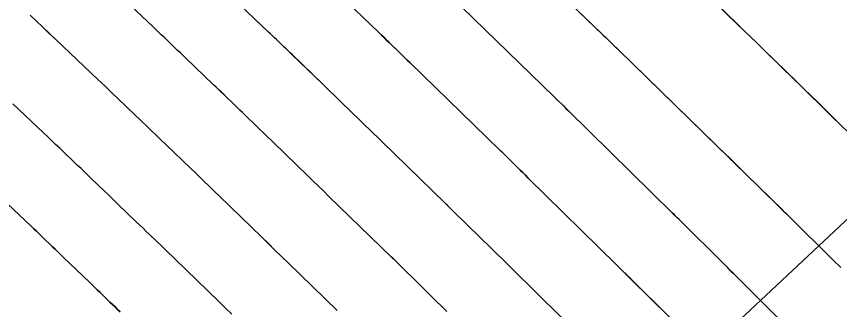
# Model space of a CAD drawing. Extents: x 954385 to 988206, y 1868364 to 1924553.
# Drawn here: x 955825.33 to 955857.75, y 1922869.35 to 1922880.91 of the extents above; entities that cross this region are included whole.
import ezdxf

# ---------------------------------------------------------------- set-up
doc = ezdxf.new("R2010")
doc.units = 0
for name, color, linetype in [('1', 7, 'Continuous'), ('Ex_Major Contours', 7, 'Continuous'), ('Ex_Minor Contours', 7, 'Continuous'), ('Slopes', 7, 'Continuous')]:
    doc.layers.add(name, color=color, linetype=linetype)

msp = doc.modelspace()

# ---------------------------------------------------------------- linework, layer by layer
at = {"layer": '1'}
for points in [[(955844.107, 1922884.342), (955848.444, 1922880.167), (955848.546, 1922880.069), (955848.701, 1922879.92), (955848.775, 1922879.849), (955848.805, 1922879.819), (955849.028, 1922879.602), (955849.054, 1922879.576), (955852.961, 1922875.771), (955853.206, 1922875.531), (955853.452, 1922875.291), (955853.697, 1922875.051), (955853.942, 1922874.81), (955855.393, 1922873.385), (955855.521, 1922873.259), (955855.558, 1922873.222), (955855.595, 1922873.186), (955855.783, 1922873), (955857.505, 1922871.298), (955857.799, 1922871.007)], [(955842.286, 1922869.274), (955842.077, 1922869.48), (955841.867, 1922869.686), (955841.658, 1922869.892), (955841.449, 1922870.098), (955840.207, 1922871.319), (955840.18, 1922871.346), (955840.106, 1922871.418), (955840.102, 1922871.422), (955837.629, 1922873.827), (955837.424, 1922874.027), (955837.218, 1922874.227), (955837.013, 1922874.427), (955836.807, 1922874.626), (955835.934, 1922875.475), (955835.754, 1922875.65), (955835.574, 1922875.824), (955835.394, 1922875.999), (955835.214, 1922876.173), (955834.337, 1922877.018), (955834.234, 1922877.117), (955834.131, 1922877.217), (955834.027, 1922877.316), (955833.924, 1922877.416), (955833.511, 1922877.814), (955833.408, 1922877.914), (955833.304, 1922878.013), (955833.201, 1922878.113), (955833.097, 1922878.212), (955832.005, 1922879.258), (955831.898, 1922879.362), (955831.79, 1922879.465), (955831.683, 1922879.568), (955831.575, 1922879.671), (955831.145, 1922880.083), (955831.037, 1922880.186), (955830.929, 1922880.289), (955830.821, 1922880.392), (955830.713, 1922880.494), (955828.471, 1922882.626)], [(955851.637, 1922882.644), (955853.714, 1922880.62), (955853.973, 1922880.367), (955854.233, 1922880.114), (955854.493, 1922879.861), (955854.753, 1922879.608), (955856.082, 1922878.313), (955856.197, 1922878.201), (955856.311, 1922878.089), (955856.426, 1922877.977), (955856.54, 1922877.864), (955856.997, 1922877.415), (955857.226, 1922877.191), (955857.454, 1922876.966), (955858.125, 1922876.307)], [(955846.79, 1922869.049), (955843.882, 1922871.911), (955843.727, 1922872.065), (955843.571, 1922872.218), (955843.415, 1922872.371), (955843.26, 1922872.524), (955842.341, 1922873.428), (955842.31, 1922873.458), (955842.236, 1922873.531), (955839.227, 1922876.457), (955839.074, 1922876.606), (955838.921, 1922876.755), (955838.767, 1922876.905), (955838.614, 1922877.054), (955838.001, 1922877.65), (955837.847, 1922877.799), (955837.693, 1922877.948), (955837.54, 1922878.096), (955837.386, 1922878.245), (955836.19, 1922879.399), (955836.112, 1922879.473), (955836.035, 1922879.547), (955835.958, 1922879.622), (955835.881, 1922879.696), (955835.572, 1922879.994), (955835.495, 1922880.068), (955835.417, 1922880.143), (955835.34, 1922880.217), (955835.263, 1922880.291), (955833.842, 1922881.653)], [(955851.048, 1922869.049), (955849.531, 1922870.556), (955849.44, 1922870.646), (955849.349, 1922870.737), (955849.166, 1922870.918), (955849.12, 1922870.963), (955849.075, 1922871.008), (955849.029, 1922871.054), (955848.983, 1922871.099), (955845.479, 1922874.549), (955845.377, 1922874.649), (955845.275, 1922874.75), (955845.173, 1922874.85), (955845.07, 1922874.951), (955844.474, 1922875.537), (955844.44, 1922875.571), (955844.369, 1922875.64), (955840.826, 1922879.087), (955840.725, 1922879.185), (955840.623, 1922879.284), (955840.522, 1922879.382), (955840.421, 1922879.481), (955840.016, 1922879.875), (955839.914, 1922879.973), (955839.813, 1922880.071), (955839.711, 1922880.169), (955839.61, 1922880.268), (955838.042, 1922881.779)], [(955842.424, 1922881.717), (955846.503, 1922877.749), (955846.579, 1922877.674), (955846.608, 1922877.646), (955846.881, 1922877.377), (955846.978, 1922877.282), (955847.076, 1922877.186), (955851.176, 1922873.149), (955851.219, 1922873.107), (955851.262, 1922873.064), (955851.39, 1922872.937), (955851.432, 1922872.895), (955853.257, 1922871.083), (955853.308, 1922871.033), (955853.358, 1922870.982), (955853.485, 1922870.856), (955853.56, 1922870.78), (955855.244, 1922869.098), (955855.533, 1922868.809), (955855.822, 1922868.52), (955856.11, 1922868.231), (955856.398, 1922867.941), (955859.651, 1922864.662)], [(955825.868, 1922880.96), (955826.122, 1922880.72), (955826.375, 1922880.479), (955826.629, 1922880.238), (955826.882, 1922879.998), (955828.552, 1922878.41), (955828.687, 1922878.282), (955828.822, 1922878.153), (955828.957, 1922878.024), (955829.092, 1922877.895), (955829.631, 1922877.379), (955829.765, 1922877.25), (955829.9, 1922877.121), (955830.035, 1922876.992), (955830.169, 1922876.863), (955830.932, 1922876.132), (955831.061, 1922876.008), (955831.191, 1922875.884), (955831.32, 1922875.759), (955831.45, 1922875.634), (955831.968, 1922875.136), (955832.097, 1922875.011), (955832.226, 1922874.886), (955832.356, 1922874.762), (955832.485, 1922874.637), (955833.148, 1922873.998), (955833.301, 1922873.849), (955833.455, 1922873.701), (955833.608, 1922873.553), (955833.761, 1922873.404), (955835.001, 1922872.199), (955835.258, 1922871.949), (955835.516, 1922871.699), (955835.773, 1922871.448), (955836.031, 1922871.198), (955837.968, 1922869.313)], [(955833.813, 1922869.17), (955833.559, 1922869.417), (955833.305, 1922869.664), (955831.588, 1922871.333), (955831.462, 1922871.455), (955831.336, 1922871.578), (955831.209, 1922871.7), (955831.082, 1922871.822), (955830.575, 1922872.311), (955830.449, 1922872.434), (955830.322, 1922872.556), (955830.195, 1922872.678), (955830.068, 1922872.8), (955829.344, 1922873.498), (955829.211, 1922873.626), (955829.078, 1922873.754), (955828.944, 1922873.882), (955828.811, 1922874.01), (955828.277, 1922874.522), (955828.143, 1922874.65), (955828.01, 1922874.778), (955827.876, 1922874.906), (955827.743, 1922875.034), (955827.039, 1922875.708), (955826.878, 1922875.862), (955826.716, 1922876.017), (955826.554, 1922876.172), (955826.391, 1922876.326), (955825.193, 1922877.465)], [(955824.987, 1922873.52), (955825.908, 1922872.638), (955826.014, 1922872.536), (955826.119, 1922872.435), (955826.225, 1922872.334), (955826.331, 1922872.233), (955826.754, 1922871.827), (955826.859, 1922871.726), (955826.965, 1922871.625), (955827.07, 1922871.523), (955827.176, 1922871.422), (955828.218, 1922870.418), (955828.318, 1922870.322), (955828.417, 1922870.225), (955828.517, 1922870.129), (955828.617, 1922870.033), (955829.017, 1922869.647), (955829.117, 1922869.551), (955829.216, 1922869.454), (955829.316, 1922869.358), (955829.416, 1922869.261)]]:
    msp.add_lwpolyline(points, dxfattribs=at)
at = {"layer": 'Ex_Major Contours'}
for points in [[(955842.286, 1922869.274), (955842.077, 1922869.48), (955841.867, 1922869.686), (955841.658, 1922869.891), (955841.449, 1922870.097), (955840.207, 1922871.319), (955840.187, 1922871.339), (955840.144, 1922871.381), (955840.133, 1922871.392), (955840.102, 1922871.422), (955837.629, 1922873.827), (955837.424, 1922874.027), (955837.218, 1922874.227), (955837.013, 1922874.426), (955836.807, 1922874.626), (955835.934, 1922875.475), (955835.754, 1922875.65), (955835.574, 1922875.824), (955835.394, 1922875.999), (955835.214, 1922876.173), (955834.337, 1922877.018), (955834.234, 1922877.117), (955834.131, 1922877.217), (955834.027, 1922877.316), (955833.924, 1922877.416), (955833.51, 1922877.814), (955833.407, 1922877.913), (955833.304, 1922878.013), (955833.2, 1922878.112), (955833.097, 1922878.212), (955832.005, 1922879.258), (955831.898, 1922879.361), (955831.79, 1922879.465), (955831.683, 1922879.568), (955831.575, 1922879.671), (955831.145, 1922880.083), (955831.037, 1922880.186), (955830.929, 1922880.289), (955830.821, 1922880.392), (955830.713, 1922880.494), (955828.47, 1922882.625)], [(955851.638, 1922882.641), (955853.712, 1922880.62), (955853.972, 1922880.367), (955854.232, 1922880.113), (955854.492, 1922879.86), (955854.751, 1922879.607), (955856.009, 1922878.382), (955856.16, 1922878.235), (955856.31, 1922878.088), (955856.461, 1922877.94), (955856.611, 1922877.793), (955857.284, 1922877.133), (955857.398, 1922877.021), (955857.512, 1922876.909), (955857.626, 1922876.797), (955857.74, 1922876.685), (955858.197, 1922876.237)]]:
    msp.add_lwpolyline(points, dxfattribs=at)
at = {"layer": 'Ex_Minor Contours'}
for points in [[(955857.8, 1922871.008), (955857.505, 1922871.299), (955855.761, 1922873.022), (955855.603, 1922873.178), (955855.558, 1922873.223), (955855.513, 1922873.267), (955853.617, 1922875.128), (955853.485, 1922875.258), (955853.451, 1922875.291), (955853.418, 1922875.323), (955849.054, 1922879.576), (955848.946, 1922879.681), (955848.785, 1922879.838), (955848.78, 1922879.843), (955848.721, 1922879.902), (955848.701, 1922879.922), (955848.68, 1922879.942), (955844.24, 1922884.214)], [(955846.79, 1922869.049), (955843.882, 1922871.911), (955843.727, 1922872.064), (955843.571, 1922872.217), (955843.415, 1922872.371), (955843.26, 1922872.524), (955842.341, 1922873.428), (955842.318, 1922873.45), (955842.267, 1922873.501), (955842.259, 1922873.509), (955842.236, 1922873.531), (955839.227, 1922876.457), (955839.074, 1922876.606), (955838.921, 1922876.755), (955838.767, 1922876.904), (955838.614, 1922877.053), (955838.001, 1922877.65), (955837.847, 1922877.799), (955837.693, 1922877.948), (955837.54, 1922878.096), (955837.386, 1922878.245), (955836.189, 1922879.398), (955836.112, 1922879.473), (955836.035, 1922879.547), (955835.958, 1922879.622), (955835.881, 1922879.696), (955835.571, 1922879.994), (955835.494, 1922880.068), (955835.417, 1922880.142), (955835.339, 1922880.217), (955835.262, 1922880.291), (955833.842, 1922881.653)], [(955838.042, 1922881.779), (955839.61, 1922880.267), (955839.711, 1922880.169), (955839.813, 1922880.071), (955839.914, 1922879.973), (955840.016, 1922879.874), (955840.522, 1922879.382), (955840.724, 1922879.185), (955840.826, 1922879.087), (955844.37, 1922875.64), (955844.392, 1922875.619), (955844.448, 1922875.562), (955844.474, 1922875.536), (955845.07, 1922874.95), (955845.173, 1922874.85), (955845.275, 1922874.749), (955845.377, 1922874.649), (955845.479, 1922874.548), (955848.983, 1922871.098), (955849.028, 1922871.053), (955849.074, 1922871.008), (955849.12, 1922870.963), (955849.166, 1922870.918), (955849.394, 1922870.691), (955849.531, 1922870.555), (955851.048, 1922869.049)], [(955855.245, 1922869.099), (955853.561, 1922870.781), (955853.46, 1922870.881), (955853.359, 1922870.982), (955853.308, 1922871.033), (955853.257, 1922871.083), (955851.432, 1922872.895), (955851.347, 1922872.979), (955851.261, 1922873.064), (955851.219, 1922873.106), (955851.176, 1922873.148), (955847.076, 1922877.185), (955846.979, 1922877.281), (955846.881, 1922877.377), (955846.608, 1922877.645), (955846.589, 1922877.664), (955846.57, 1922877.683), (955846.511, 1922877.742), (955846.503, 1922877.75), (955842.424, 1922881.716)], [(955837.968, 1922869.313), (955836.031, 1922871.197), (955835.773, 1922871.448), (955835.516, 1922871.698), (955835.258, 1922871.948), (955835, 1922872.199), (955833.761, 1922873.404), (955833.608, 1922873.552), (955833.455, 1922873.701), (955833.302, 1922873.849), (955833.148, 1922873.998), (955832.485, 1922874.637), (955832.356, 1922874.762), (955832.226, 1922874.886), (955832.097, 1922875.011), (955831.967, 1922875.136), (955831.45, 1922875.634), (955831.32, 1922875.759), (955831.19, 1922875.883), (955831.061, 1922876.008), (955830.931, 1922876.132), (955830.169, 1922876.863), (955830.034, 1922876.992), (955829.9, 1922877.121), (955829.765, 1922877.25), (955829.631, 1922877.379), (955829.092, 1922877.895), (955828.957, 1922878.024), (955828.822, 1922878.153), (955828.687, 1922878.282), (955828.552, 1922878.41), (955826.882, 1922879.997), (955826.628, 1922880.238), (955826.375, 1922880.478), (955826.122, 1922880.719), (955825.868, 1922880.96)], [(955833.813, 1922869.17), (955833.559, 1922869.417), (955833.305, 1922869.664), (955831.588, 1922871.332), (955831.462, 1922871.455), (955831.336, 1922871.578), (955831.209, 1922871.7), (955831.082, 1922871.822), (955830.575, 1922872.311), (955830.449, 1922872.434), (955830.322, 1922872.556), (955830.195, 1922872.678), (955830.068, 1922872.8), (955829.344, 1922873.497), (955829.211, 1922873.626), (955829.077, 1922873.754), (955828.944, 1922873.882), (955828.81, 1922874.01), (955828.276, 1922874.522), (955828.143, 1922874.65), (955828.009, 1922874.778), (955827.876, 1922874.906), (955827.742, 1922875.034), (955827.039, 1922875.708), (955826.878, 1922875.862), (955826.716, 1922876.017), (955826.554, 1922876.171), (955826.391, 1922876.326), (955825.193, 1922877.464)], [(955829.416, 1922869.261), (955829.316, 1922869.358), (955829.216, 1922869.454), (955829.117, 1922869.551), (955829.017, 1922869.647), (955828.617, 1922870.033), (955828.517, 1922870.129), (955828.417, 1922870.225), (955828.317, 1922870.321), (955828.218, 1922870.418), (955827.175, 1922871.421), (955827.07, 1922871.523), (955826.964, 1922871.624), (955826.859, 1922871.726), (955826.753, 1922871.827), (955826.33, 1922872.232), (955826.225, 1922872.334), (955826.119, 1922872.435), (955826.013, 1922872.536), (955825.908, 1922872.637), (955824.987, 1922873.52)]]:
    msp.add_lwpolyline(points, dxfattribs=at)
at = {"layer": 'Slopes'}
msp.add_lwpolyline([(955907.131, 1922918.928), (955752.999, 1922774.431), (955754.738, 1922780.174), (955752.999, 1922774.431), (955758.842, 1922775.796)], dxfattribs=at)

doc.saveas('drawing.dxf')
